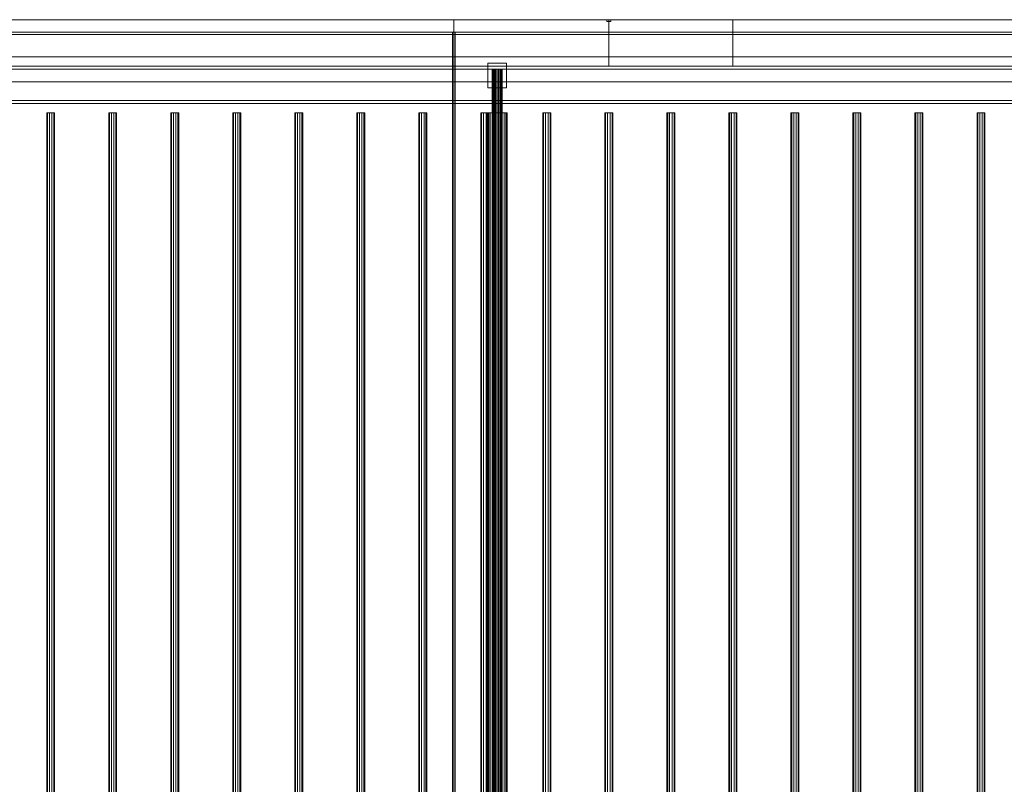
# Model space of a CAD drawing. Header units: millimetres. Extents: x -2233 to 65662, y -50530 to 6847.
# Tile 692 of 802: x 44511 to 46099, y -17832 to -16600. Entities that reach past the tile are written whole.
import ezdxf

# ---------------------------------------------------------------- set-up
doc = ezdxf.new("R2010")
doc.units = ezdxf.units.MM
doc.layers.add('superior_secador', color=7, linetype='Continuous', lineweight=0)

msp = doc.modelspace()

# ---------------------------------------------------------------- linework, layer by layer
at = {"layer": 'superior_secador'}
for p, q in [((40461.134, -16600), (60461.134, -16600)), ((44211.134, -16600), (45211.134, -16600)), ((44461.134, -16600), (45461.134, -16600)), ((45211.134, -16600), (45211.134, -19400)), ((45211.134, -16600), (46211.134, -16600)), ((45458.134, -16603), (45458.134, -16600)), ((45458.134, -16600), (45464.134, -16600)), ((45464.134, -16603), (45458.134, -16603)), ((45461.134, -16600), (45461.134, -16675)), ((45461.134, -16600), (45661.134, -16600)), ((45464.134, -16600), (45464.134, -16603)), ((45661.134, -16600), (45661.134, -16675)), ((45661.134, -16600), (46261.134, -16600)), ((60461.134, -16620), (40461.134, -16620)), ((45209.134, -19380), (45209.134, -16620)), ((45209.134, -16620), (45213.134, -16620)), ((45213.134, -16620), (45213.134, -19380)), ((60461.134, -16624), (40461.134, -16624)), ((40811.134, -16660), (60111.134, -16660)), ((45266.134, -16710), (45266.134, -16670)), ((45266.134, -16670), (45296.134, -16670)), ((45296.134, -16670), (45296.134, -16710)), ((40461.134, -16675), (60461.134, -16675)), ((60461.134, -16680), (40461.134, -16680)), ((45461.134, -16675), (44461.134, -16675)), ((45273.406, -16680), (45273.134, -16680)), ((45273.134, -16680), (45273.134, -19320)), ((45274.206, -16680), (45273.406, -16680)), ((45273.406, -16680), (45273.406, -19320)), ((45275.477, -16680), (45274.206, -16680)), ((45274.206, -16680), (45274.206, -19320)), ((45277.134, -16680), (45275.477, -16680)), ((45275.477, -16680), (45275.477, -19320)), ((45279.063, -16680), (45277.134, -16680)), ((45277.134, -16680), (45277.134, -19320)), ((45281.134, -16680), (45279.063, -16680)), ((45279.063, -16680), (45279.063, -19320)), ((45283.204, -16680), (45281.134, -16680)), ((45281.134, -16680), (45281.134, -19320)), ((45285.134, -16680), (45283.204, -16680)), ((45283.204, -16680), (45283.204, -19320)), ((45286.791, -16680), (45285.134, -16680)), ((45285.134, -16680), (45285.134, -19320)), ((45288.062, -16680), (45286.791, -16680)), ((45286.791, -16680), (45286.791, -19320)), ((45288.861, -16680), (45288.062, -16680)), ((45288.062, -16680), (45288.062, -19320)), ((45288.861, -16680), (45289.134, -16680)), ((45288.861, -16680), (45288.861, -19320)), ((45289.134, -19320), (45289.134, -16680)), ((45661.134, -16675), (45461.134, -16675)), ((46261.134, -16675), (45661.134, -16675)), ((60111.134, -16700), (40811.134, -16700)), ((45296.134, -16710), (45266.134, -16710)), ((40461.134, -16730), (60461.134, -16730)), ((60461.134, -16735), (40461.134, -16735)), ((44555.997, -16750), (44554.784, -16750)), ((44554.784, -16750), (44554.784, -19250)), ((44559.172, -16750), (44555.997, -16750)), ((44555.997, -16750), (44555.997, -19250)), ((44563.096, -16750), (44559.172, -16750)), ((44559.172, -16750), (44559.172, -19250)), ((44566.271, -16750), (44563.096, -16750)), ((44563.096, -16750), (44563.096, -19250)), ((44566.271, -16750), (44567.484, -16750)), ((44566.271, -16750), (44566.271, -19250)), ((44567.484, -19250), (44567.484, -16750)), ((44655.997, -16750), (44654.784, -16750)), ((44654.784, -16750), (44654.784, -19250)), ((44659.172, -16750), (44655.997, -16750)), ((44655.997, -16750), (44655.997, -19250)), ((44663.096, -16750), (44659.172, -16750)), ((44659.172, -16750), (44659.172, -19250)), ((44666.271, -16750), (44663.096, -16750)), ((44663.096, -16750), (44663.096, -19250)), ((44666.271, -16750), (44667.484, -16750)), ((44666.271, -16750), (44666.271, -19250)), ((44667.484, -19250), (44667.484, -16750)), ((44755.997, -16750), (44754.784, -16750)), ((44754.784, -16750), (44754.784, -19250)), ((44759.172, -16750), (44755.997, -16750)), ((44755.997, -16750), (44755.997, -19250)), ((44763.096, -16750), (44759.172, -16750)), ((44759.172, -16750), (44759.172, -19250)), ((44766.271, -16750), (44763.096, -16750)), ((44763.096, -16750), (44763.096, -19250)), ((44766.271, -16750), (44767.484, -16750)), ((44766.271, -16750), (44766.271, -19250)), ((44767.484, -19250), (44767.484, -16750)), ((44855.997, -16750), (44854.784, -16750)), ((44854.784, -16750), (44854.784, -19250)), ((44859.172, -16750), (44855.997, -16750)), ((44855.997, -16750), (44855.997, -19250)), ((44863.096, -16750), (44859.172, -16750)), ((44859.172, -16750), (44859.172, -19250)), ((44866.271, -16750), (44863.096, -16750)), ((44863.096, -16750), (44863.096, -19250)), ((44866.271, -16750), (44867.484, -16750)), ((44866.271, -16750), (44866.271, -19250)), ((44867.484, -19250), (44867.484, -16750)), ((44955.997, -16750), (44954.784, -16750)), ((44954.784, -16750), (44954.784, -19250)), ((44959.172, -16750), (44955.997, -16750)), ((44955.997, -16750), (44955.997, -19250)), ((44963.096, -16750), (44959.172, -16750)), ((44959.172, -16750), (44959.172, -19250)), ((44966.271, -16750), (44963.096, -16750)), ((44963.096, -16750), (44963.096, -19250)), ((44966.271, -16750), (44967.484, -16750)), ((44966.271, -16750), (44966.271, -19250)), ((44967.484, -19250), (44967.484, -16750)), ((45055.997, -16750), (45054.784, -16750)), ((45054.784, -16750), (45054.784, -19250)), ((45059.172, -16750), (45055.997, -16750)), ((45055.997, -16750), (45055.997, -19250)), ((45063.096, -16750), (45059.172, -16750)), ((45059.172, -16750), (45059.172, -19250)), ((45066.271, -16750), (45063.096, -16750)), ((45063.096, -16750), (45063.096, -19250)), ((45066.271, -16750), (45067.484, -16750)), ((45066.271, -16750), (45066.271, -19250)), ((45067.484, -19250), (45067.484, -16750)), ((45155.997, -16750), (45154.784, -16750)), ((45154.784, -16750), (45154.784, -19250)), ((45159.172, -16750), (45155.997, -16750)), ((45155.997, -16750), (45155.997, -19250)), ((45163.096, -16750), (45159.172, -16750)), ((45159.172, -16750), (45159.172, -19250)), ((45166.271, -16750), (45163.096, -16750)), ((45163.096, -16750), (45163.096, -19250)), ((45166.271, -16750), (45167.484, -16750)), ((45166.271, -16750), (45166.271, -19250)), ((45167.484, -19250), (45167.484, -16750)), ((45255.997, -16750), (45254.784, -16750)), ((45254.784, -16750), (45254.784, -19250)), ((45259.172, -16750), (45255.997, -16750)), ((45255.997, -16750), (45255.997, -19250)), ((45263.096, -16750), (45259.172, -16750)), ((45259.172, -16750), (45259.172, -19250)), ((45266.271, -16750), (45263.096, -16750)), ((45263.096, -16750), (45263.096, -19250)), ((45265.679, -16750), (45265.134, -16750)), ((45265.134, -16750), (45265.134, -19250)), ((45267.277, -16750), (45265.679, -16750)), ((45265.679, -16750), (45265.679, -19250)), ((45266.271, -16750), (45267.484, -16750)), ((45266.271, -16750), (45266.271, -19250)), ((45269.82, -16750), (45267.277, -16750)), ((45267.277, -16750), (45267.277, -19250)), ((45267.484, -19250), (45267.484, -16750)), ((45273.134, -16750), (45269.82, -16750)), ((45269.82, -16750), (45269.82, -19250)), ((45276.993, -16750), (45273.134, -16750)), ((45273.134, -16750), (45273.134, -19250)), ((45281.134, -16750), (45276.993, -16750)), ((45276.993, -16750), (45276.993, -19250)), ((45285.275, -16750), (45281.134, -16750)), ((45281.134, -16750), (45281.134, -19250)), ((45289.134, -16750), (45285.275, -16750)), ((45285.275, -16750), (45285.275, -19250)), ((45292.448, -16750), (45289.134, -16750)), ((45289.134, -16750), (45289.134, -19250)), ((45294.99, -16750), (45292.448, -16750)), ((45292.448, -16750), (45292.448, -19250)), ((45296.589, -16750), (45294.99, -16750)), ((45294.99, -16750), (45294.99, -19250)), ((45296.589, -16750), (45297.134, -16750)), ((45296.589, -16750), (45296.589, -19250)), ((45297.134, -19250), (45297.134, -16750)), ((45355.997, -16750), (45354.784, -16750)), ((45354.784, -16750), (45354.784, -19250)), ((45359.172, -16750), (45355.997, -16750)), ((45355.997, -16750), (45355.997, -19250)), ((45363.096, -16750), (45359.172, -16750)), ((45359.172, -16750), (45359.172, -19250)), ((45366.271, -16750), (45363.096, -16750)), ((45363.096, -16750), (45363.096, -19250)), ((45366.271, -16750), (45367.484, -16750)), ((45366.271, -16750), (45366.271, -19250)), ((45367.484, -19250), (45367.484, -16750)), ((45455.997, -16750), (45454.784, -16750)), ((45454.784, -16750), (45454.784, -19250)), ((45459.172, -16750), (45455.997, -16750)), ((45455.997, -16750), (45455.997, -19250)), ((45463.096, -16750), (45459.172, -16750)), ((45459.172, -16750), (45459.172, -19250)), ((45466.271, -16750), (45463.096, -16750)), ((45463.096, -16750), (45463.096, -19250)), ((45466.271, -16750), (45467.484, -16750)), ((45466.271, -16750), (45466.271, -19250)), ((45467.484, -19250), (45467.484, -16750)), ((45555.997, -16750), (45554.784, -16750)), ((45554.784, -16750), (45554.784, -19250)), ((45559.172, -16750), (45555.997, -16750)), ((45555.997, -16750), (45555.997, -19250)), ((45563.096, -16750), (45559.172, -16750)), ((45559.172, -16750), (45559.172, -19250)), ((45566.271, -16750), (45563.096, -16750)), ((45563.096, -16750), (45563.096, -19250)), ((45566.271, -16750), (45567.484, -16750)), ((45566.271, -16750), (45566.271, -19250)), ((45567.484, -19250), (45567.484, -16750)), ((45655.997, -16750), (45654.784, -16750)), ((45654.784, -16750), (45654.784, -19250)), ((45659.172, -16750), (45655.997, -16750)), ((45655.997, -16750), (45655.997, -19250)), ((45663.096, -16750), (45659.172, -16750)), ((45659.172, -16750), (45659.172, -19250)), ((45666.271, -16750), (45663.096, -16750)), ((45663.096, -16750), (45663.096, -19250)), ((45666.271, -16750), (45667.484, -16750)), ((45666.271, -16750), (45666.271, -19250)), ((45667.484, -19250), (45667.484, -16750)), ((45755.997, -16750), (45754.784, -16750)), ((45754.784, -16750), (45754.784, -19250)), ((45759.172, -16750), (45755.997, -16750)), ((45755.997, -16750), (45755.997, -19250)), ((45763.096, -16750), (45759.172, -16750)), ((45759.172, -16750), (45759.172, -19250)), ((45766.271, -16750), (45763.096, -16750)), ((45763.096, -16750), (45763.096, -19250)), ((45766.271, -16750), (45767.484, -16750)), ((45766.271, -16750), (45766.271, -19250)), ((45767.484, -19250), (45767.484, -16750)), ((45855.997, -16750), (45854.784, -16750)), ((45854.784, -16750), (45854.784, -19250)), ((45859.172, -16750), (45855.997, -16750)), ((45855.997, -16750), (45855.997, -19250)), ((45863.096, -16750), (45859.172, -16750)), ((45859.172, -16750), (45859.172, -19250)), ((45866.271, -16750), (45863.096, -16750)), ((45863.096, -16750), (45863.096, -19250)), ((45866.271, -16750), (45867.484, -16750)), ((45866.271, -16750), (45866.271, -19250)), ((45867.484, -19250), (45867.484, -16750)), ((45955.997, -16750), (45954.784, -16750)), ((45954.784, -16750), (45954.784, -19250)), ((45959.172, -16750), (45955.997, -16750)), ((45955.997, -16750), (45955.997, -19250)), ((45963.096, -16750), (45959.172, -16750)), ((45959.172, -16750), (45959.172, -19250)), ((45966.271, -16750), (45963.096, -16750)), ((45963.096, -16750), (45963.096, -19250)), ((45966.271, -16750), (45967.484, -16750)), ((45966.271, -16750), (45966.271, -19250)), ((45967.484, -19250), (45967.484, -16750)), ((46055.997, -16750), (46054.784, -16750)), ((46054.784, -16750), (46054.784, -19250)), ((46059.172, -16750), (46055.997, -16750)), ((46055.997, -16750), (46055.997, -19250)), ((46063.096, -16750), (46059.172, -16750)), ((46059.172, -16750), (46059.172, -19250)), ((46066.271, -16750), (46063.096, -16750)), ((46063.096, -16750), (46063.096, -19250)), ((46066.271, -16750), (46067.484, -16750)), ((46066.271, -16750), (46066.271, -19250)), ((46067.484, -19250), (46067.484, -16750))]:
    msp.add_line(p, q, dxfattribs=at)

doc.saveas('drawing.dxf')
